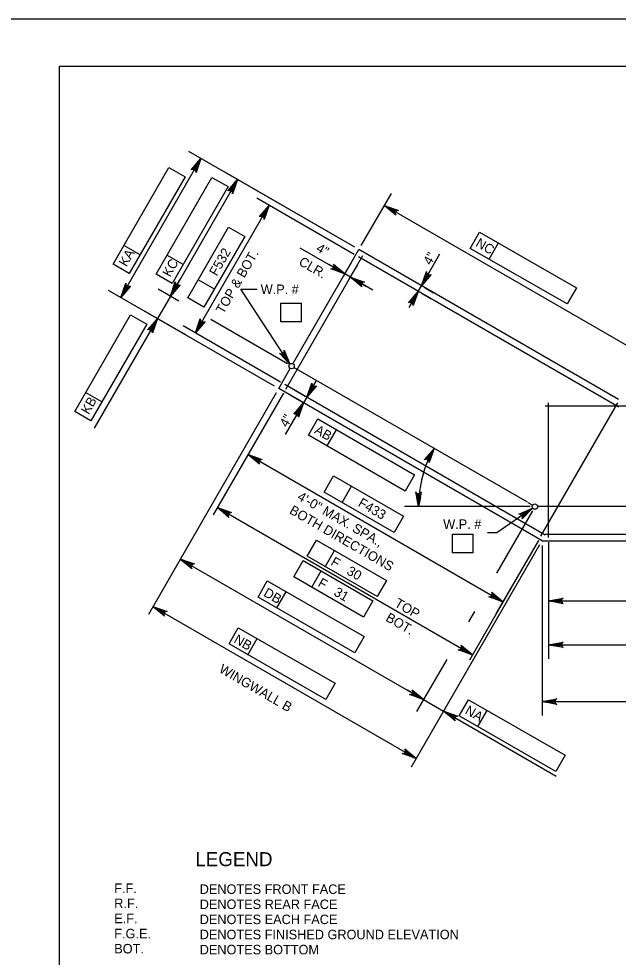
# Model space of a CAD drawing. Extents: x 638340 to 640242, y 295465 to 298435.
# Drawn here: x 639303.6 to 639492.8, y 298139.3 to 298435.5 of the extents above; entities that cross this region are included whole.
import ezdxf

# ---------------------------------------------------------------- set-up
doc = ezdxf.new("R2010")
doc.units = 0
for name, color, linetype in [('2', 7, 'Continuous'), ('4', 7, 'Continuous'), ('Level 10', 7, 'Continuous'), ('Level 3', 7, 'Continuous'), ('Level 4', 7, 'Continuous'), ('Level 6', 7, 'Continuous'), ('PLT-BNDY', 7, 'Continuous')]:
    doc.layers.add(name, color=color, linetype=linetype)

msp = doc.modelspace()

# ---------------------------------------------------------------- linework, layer by layer
at = {"layer": '2'}
for p, q in [((639316.46, 297856.46), (639316.46, 298420.46)), ((639316.46, 298420.46), (640102.46, 298420.46))]:
    msp.add_line(p, q, dxfattribs=at)
at = {"layer": 'Level 10'}
for p, q in [((639390.14, 298326.56), (639410.95, 298362.61)), ((639492.96, 298315.26), (639410.95, 298362.61)), ((639385.63, 298318.74), (639389.29, 298325.09)), ((639464.16, 298282.85), (639390.45, 298325.4)), ((639468.76, 298270.74), (639385.63, 298318.74)), ((639465.78, 298281.91), (639464.38, 298282.72)), ((639510.49, 298281.49), (639467.37, 298281.49)), ((639468.76, 298270.74), (639688.01, 298270.74))]:
    msp.add_line(p, q, dxfattribs=at)
at = {"layer": 'Level 3'}
for points in [[(639372.66, 298384.71), (639371.09, 298380.25), (639371.06, 298380.68), (639370.88, 298381), (639370.64, 298381.2), (639370.34, 298381.31), (639369.98, 298381.31), (639369.58, 298381.12), (639372.66, 298384.71), (639369.98, 298381.31), (639370.34, 298381.31), (639372.66, 298384.71), (639370.64, 298381.2), (639370.88, 298381), (639372.66, 298384.71), (639371.06, 298380.68)], [(639335.77, 298347.52), (639337.34, 298351.98), (639337.36, 298351.77), (639337.38, 298351.55), (639337.47, 298351.39), (639337.56, 298351.23), (639337.68, 298351.13), (639337.8, 298351.03), (639337.95, 298350.98), (639338.1, 298350.92), (639338.28, 298350.92), (639338.46, 298350.93), (639338.66, 298351.02), (639338.85, 298351.11), (639335.77, 298347.52), (639338.66, 298351.02), (639338.46, 298350.93), (639335.77, 298347.52), (639338.28, 298350.92), (639338.1, 298350.92), (639335.77, 298347.52), (639337.95, 298350.98), (639337.8, 298351.03), (639335.77, 298347.52), (639337.68, 298351.13), (639337.56, 298351.23), (639335.77, 298347.52), (639337.47, 298351.39), (639337.38, 298351.55), (639335.77, 298347.52), (639337.36, 298351.77)], [(639456.44, 298251.46), (639451.98, 298253.03), (639452.19, 298253.04), (639452.41, 298253.06), (639452.57, 298253.15), (639452.73, 298253.24), (639452.83, 298253.36), (639452.93, 298253.48), (639452.98, 298253.63), (639453.04, 298253.78), (639453.04, 298253.96), (639453.03, 298254.14), (639452.94, 298254.34), (639452.85, 298254.54), (639456.44, 298251.46), (639452.94, 298254.34), (639453.03, 298254.14), (639456.44, 298251.46), (639453.04, 298253.96), (639453.04, 298253.78), (639456.44, 298251.46), (639452.98, 298253.63), (639452.93, 298253.48), (639456.44, 298251.46), (639452.83, 298253.36), (639452.73, 298253.24), (639456.44, 298251.46), (639452.57, 298253.15), (639452.41, 298253.06), (639456.44, 298251.46), (639452.19, 298253.04)]]:
    msp.add_lwpolyline(points, dxfattribs=at)
at = {"layer": 'Level 4'}
for p, q in [((639335.77, 298347.52), (639361.1, 298391.39)), ((639409.62, 298363.37), (639357.27, 298393.6)), ((639333.34, 298358.03), (639350.96, 298388.54)), ((639350.96, 298388.54), (639356.07, 298385.6)), ((639356.07, 298385.6), (639338.45, 298355.08)), ((639346.95, 298354.9), (639364.57, 298385.41)), ((639364.57, 298385.41), (639369.67, 298382.47)), ((639409.62, 298363.37), (639368.83, 298386.92)), ((639372.66, 298384.71), (639351.43, 298347.94)), ((639369.67, 298382.47), (639352.05, 298351.95)), ((639411.72, 298363.93), (639421.2, 298380.36)), ((639359.32, 298336.29), (639382.6, 298376.61)), ((639409.49, 298361.09), (639378.77, 298378.82)), ((639418.99, 298376.53), (639501, 298329.18)), ((639356.93, 298347.41), (639369.79, 298369.7)), ((639369.79, 298369.7), (639374.9, 298366.75)), ((639446.12, 298362.99), (639449.05, 298368.11)), ((639449.05, 298368.11), (639479.61, 298350.56)), ((639374.9, 298366.75), (639362.03, 298344.47)), ((639452.04, 298359.59), (639454.98, 298364.7)), ((639341.86, 298361), (639336.76, 298363.95)), ((639406.53, 298354.94), (639392.44, 298363.07)), ((639430.73, 298351.19), (639436.53, 298361.25)), ((639476.67, 298345.44), (639446.12, 298362.99)), ((639355.47, 298357.87), (639350.37, 298360.82)), ((639406.16, 298354.31), (639408.74, 298358.77)), ((639338.45, 298355.08), (639333.34, 298358.03)), ((639403.97, 298356.41), (639401.42, 298357.89)), ((639407.93, 298353.28), (639410.51, 298357.74)), ((639432.2, 298353.74), (639433.67, 298356.3)), ((639352.05, 298351.95), (639346.95, 298354.9)), ((639352.9, 298350.49), (639354.38, 298353.04)), ((639365.32, 298350.17), (639360.22, 298353.11)), ((639415.38, 298349.83), (639406.53, 298354.94)), ((639408.3, 298353.92), (639413.4, 298350.97)), ((639384.3, 298319.5), (639331.95, 298349.73)), ((639354.13, 298346.38), (639347.6, 298350.14)), ((639373.73, 298350.17), (639378.8, 298350.17)), ((639389.2, 298326.5), (639373.73, 298350.17)), ((639429.7, 298349.42), (639426.75, 298344.31)), ((639429.7, 298349.42), (639430.72, 298351.19)), ((639431.85, 298350.54), (639434.55, 298348.98)), ((639479.61, 298350.56), (639476.67, 298345.44)), ((639351.43, 298347.93), (639347.33, 298340.85)), ((639362.03, 298344.47), (639356.93, 298347.41)), ((639430.82, 298348.77), (639433.53, 298347.21)), ((639386.28, 298345.69), (639392.86, 298345.69)), ((639386.28, 298339.79), (639386.28, 298345.69)), ((639392.86, 298339.79), (639392.86, 298345.69)), ((639321.25, 298311.55), (639338.87, 298342.06)), ((639347.33, 298340.85), (639327.37, 298306.26)), ((639338.87, 298342.06), (639343.97, 298339.11)), ((639356.28, 298335.68), (639343.51, 298343.06)), ((639388.39, 298326.6), (639364.21, 298340.55)), ((639343.97, 298339.11), (639326.36, 298308.6)), ((639345.86, 298338.29), (639344.39, 298335.74)), ((639386.21, 298320.77), (639355.49, 298338.5)), ((639392.86, 298339.79), (639386.28, 298339.79)), ((639394.47, 298315.99), (639397.42, 298321.1)), ((639329.77, 298314.52), (639324.67, 298317.47)), ((639384.86, 298317.41), (639344.49, 298247.48)), ((639387.14, 298317.27), (639364.98, 298278.89)), ((639387.14, 298317.27), (639373.76, 298294.09)), ((639394.04, 298316.24), (639390.65, 298318.2)), ((639393.45, 298314.22), (639387.69, 298304.24)), ((639393.02, 298314.47), (639389.62, 298316.43)), ((639394.48, 298315.99), (639393.45, 298314.22)), ((639326.36, 298308.6), (639321.25, 298311.55)), ((639391.98, 298311.67), (639390.5, 298309.11)), ((639395.03, 298304.06), (639397.99, 298309.16)), ((639397.99, 298309.16), (639428.48, 298291.52)), ((639400.95, 298300.64), (639403.9, 298305.74)), ((639425.53, 298286.42), (639395.03, 298304.06)), ((639375.97, 298297.92), (639456.44, 298251.46)), ((639400, 298286.09), (639402.95, 298291.19)), ((639402.95, 298291.19), (639425.02, 298278.45)), ((639428.48, 298291.52), (639425.53, 298286.42)), ((639405.7, 298282.8), (639408.65, 298287.9)), ((639422.07, 298273.34), (639400, 298286.09)), ((639464.98, 298281.49), (639425.33, 298281.49)), ((639366.31, 298281.19), (639446.78, 298234.73)), ((639425.02, 298278.45), (639422.07, 298273.34)), ((639465.75, 298280.16), (639454.42, 298260.54)), ((639465.8, 298281.04), (639454.53, 298273.2)), ((639440.48, 298272.84), (639447.06, 298272.84)), ((639440.48, 298266.95), (639440.48, 298272.84)), ((639447.06, 298266.95), (639447.06, 298272.84)), ((639454.53, 298273.2), (639451.58, 298273.2)), ((639394.62, 298265.83), (639397.57, 298270.94)), ((639397.57, 298270.94), (639419.64, 298258.19)), ((639467.99, 298269.41), (639427.5, 298199.28)), ((639467.99, 298269.41), (639437.71, 298216.97)), ((639467.62, 298270.81), (639445.82, 298233.06)), ((639467.62, 298270.81), (639454.23, 298247.63)), ((639470.8, 298270.23), (639470.8, 298233.44)), ((639470.8, 298270.23), (639470.8, 298247.29)), ((639400.32, 298262.54), (639403.26, 298267.65)), ((639447.06, 298266.95), (639440.48, 298266.95)), ((639468.76, 298269.21), (639468.76, 298215.54)), ((639354.58, 298264.96), (639431.38, 298220.62)), ((639390.36, 298259.37), (639393.31, 298264.47)), ((639393.31, 298264.47), (639415.38, 298251.73)), ((639416.69, 298253.09), (639394.62, 298265.83)), ((639396.06, 298256.08), (639399.01, 298261.18)), ((639379.1, 298252.94), (639382.04, 298258.05)), ((639382.04, 298258.05), (639412.59, 298240.5)), ((639412.44, 298246.63), (639390.36, 298259.37)), ((639419.64, 298258.19), (639416.69, 298253.09)), ((639385.03, 298249.53), (639387.96, 298254.65)), ((639409.66, 298235.39), (639379.1, 298252.94)), ((639415.38, 298251.73), (639412.44, 298246.63)), ((639470.8, 298251.71), (639685.96, 298251.71)), ((639345.94, 298250), (639429.07, 298202.01)), ((639447.42, 298248.41), (639445.54, 298245.15)), ((639369.95, 298238.18), (639372.88, 298243.29)), ((639372.88, 298243.29), (639403.44, 298225.74)), ((639375.87, 298234.77), (639378.81, 298239.89)), ((639412.59, 298240.5), (639409.66, 298235.39)), ((639400.5, 298220.63), (639369.95, 298238.18)), ((639470.8, 298237.86), (639685.96, 298237.86)), ((639438.69, 298233.28), (639429.17, 298216.8)), ((639403.44, 298225.74), (639400.5, 298220.63)), ((639428.83, 298222.1), (639426.28, 298223.57)), ((639431.38, 298220.62), (639437.71, 298216.97)), ((639442.59, 298215.45), (639445.53, 298220.56)), ((639445.53, 298220.56), (639476.08, 298203.01)), ((639468.76, 298219.96), (639688.01, 298219.96)), ((639437.72, 298216.98), (639473.23, 298196.38)), ((639448.52, 298212.05), (639451.45, 298217.16)), ((639440.26, 298215.5), (639442.81, 298214.02)), ((639473.15, 298197.9), (639442.59, 298215.45)), ((639476.08, 298203.01), (639473.15, 298197.9))]:
    msp.add_line(p, q, dxfattribs=at)
for points in [[(639361.1, 298391.39), (639359.53, 298386.92), (639359.49, 298387.36), (639359.32, 298387.67), (639359.07, 298387.87), (639358.78, 298387.98), (639358.42, 298387.98), (639358.02, 298387.79), (639361.1, 298391.39), (639358.42, 298387.98), (639358.78, 298387.98), (639361.1, 298391.39), (639359.07, 298387.87), (639359.32, 298387.67), (639361.1, 298391.39), (639359.49, 298387.36)], [(639382.6, 298376.61), (639381.03, 298372.15), (639381, 298372.58), (639380.82, 298372.9), (639380.57, 298373.1), (639380.28, 298373.21), (639379.91, 298373.2), (639379.52, 298373.02), (639382.6, 298376.61), (639379.91, 298373.2), (639380.28, 298373.21), (639382.6, 298376.61), (639380.57, 298373.1), (639380.82, 298372.9), (639382.6, 298376.61), (639381, 298372.58)], [(639418.99, 298376.53), (639423.45, 298374.96), (639423.02, 298374.92), (639422.7, 298374.74), (639422.5, 298374.5), (639422.39, 298374.2), (639422.4, 298373.84), (639422.58, 298373.44), (639418.99, 298376.53), (639422.4, 298373.84), (639422.39, 298374.2), (639418.99, 298376.53), (639422.5, 298374.5), (639422.7, 298374.74), (639418.99, 298376.53), (639423.02, 298374.92)], [(639406.53, 298354.94), (639402.06, 298356.51), (639402.5, 298356.54), (639402.81, 298356.72), (639403.02, 298356.97), (639403.12, 298357.26), (639403.12, 298357.63), (639402.93, 298358.02), (639406.53, 298354.94), (639403.12, 298357.63), (639403.12, 298357.26), (639406.53, 298354.94), (639403.02, 298356.97), (639402.81, 298356.72), (639406.53, 298354.94), (639402.5, 298356.54)], [(639430.73, 298351.19), (639432.3, 298355.65), (639432.33, 298355.22), (639432.51, 298354.9), (639432.75, 298354.7), (639433.05, 298354.59), (639433.41, 298354.6), (639433.81, 298354.78), (639430.73, 298351.19), (639433.41, 298354.6), (639433.05, 298354.59), (639430.73, 298351.19), (639432.75, 298354.7), (639432.51, 298354.9), (639430.73, 298351.19), (639432.33, 298355.22)], [(639351.43, 298347.94), (639353, 298352.4), (639353.03, 298351.97), (639353.21, 298351.65), (639353.45, 298351.45), (639353.75, 298351.34), (639354.11, 298351.34), (639354.51, 298351.53), (639351.43, 298347.94), (639354.11, 298351.34), (639353.75, 298351.34), (639351.43, 298347.94), (639353.45, 298351.45), (639353.21, 298351.65), (639351.43, 298347.94), (639353.03, 298351.97)], [(639408.3, 298353.91), (639412.76, 298352.34), (639412.33, 298352.31), (639412.01, 298352.13), (639411.81, 298351.88), (639411.7, 298351.59), (639411.7, 298351.23), (639411.89, 298350.83), (639408.3, 298353.91), (639411.7, 298351.23), (639411.7, 298351.59), (639408.3, 298353.91), (639411.81, 298351.88), (639412.01, 298352.13), (639408.3, 298353.91), (639412.33, 298352.31)], [(639429.7, 298349.42), (639428.13, 298344.95), (639428.09, 298345.39), (639427.92, 298345.7), (639427.67, 298345.91), (639427.38, 298346.01), (639427.01, 298346.01), (639426.62, 298345.83), (639429.7, 298349.42), (639427.01, 298346.01), (639427.38, 298346.01), (639429.7, 298349.42), (639427.67, 298345.91), (639427.92, 298345.7), (639429.7, 298349.42), (639428.09, 298345.39)], [(639347.33, 298340.85), (639345.76, 298336.38), (639345.73, 298336.82), (639345.55, 298337.13), (639345.31, 298337.33), (639345.01, 298337.44), (639344.65, 298337.44), (639344.25, 298337.25), (639347.33, 298340.85), (639344.65, 298337.44), (639345.01, 298337.44), (639347.33, 298340.85), (639345.31, 298337.33), (639345.55, 298337.13), (639347.33, 298340.85), (639345.73, 298336.82)], [(639359.32, 298336.29), (639360.89, 298340.75), (639360.93, 298340.32), (639361.1, 298340), (639361.35, 298339.8), (639361.64, 298339.69), (639362.01, 298339.69), (639362.4, 298339.88), (639359.32, 298336.29), (639362.01, 298339.69), (639361.64, 298339.69), (639359.32, 298336.29), (639361.35, 298339.8), (639361.1, 298340), (639359.32, 298336.29), (639360.93, 298340.32)], [(639389.2, 298326.5), (639385.93, 298329.92), (639386.33, 298329.75), (639386.69, 298329.77), (639386.98, 298329.9), (639387.22, 298330.11), (639387.37, 298330.44), (639387.39, 298330.87), (639389.2, 298326.5), (639387.37, 298330.44), (639387.22, 298330.11), (639389.2, 298326.5), (639386.98, 298329.9), (639386.69, 298329.77), (639389.2, 298326.5), (639386.33, 298329.75)], [(639394.47, 298315.99), (639396.05, 298320.46), (639396.08, 298320.02), (639396.26, 298319.71), (639396.5, 298319.5), (639396.8, 298319.39), (639397.16, 298319.4), (639397.56, 298319.58), (639394.47, 298315.99), (639397.16, 298319.4), (639396.8, 298319.39), (639394.47, 298315.99), (639396.5, 298319.5), (639396.26, 298319.71), (639394.47, 298315.99), (639396.08, 298320.02)], [(639393.45, 298314.22), (639391.88, 298309.75), (639391.85, 298310.19), (639391.67, 298310.51), (639391.42, 298310.71), (639391.13, 298310.82), (639390.76, 298310.81), (639390.37, 298310.63), (639393.45, 298314.22), (639390.76, 298310.81), (639391.13, 298310.82), (639393.45, 298314.22), (639391.42, 298310.71), (639391.67, 298310.51), (639393.45, 298314.22), (639391.85, 298310.19)], [(639434.68, 298299.87), (639433.11, 298295.41), (639433.07, 298295.84), (639432.89, 298296.16), (639432.65, 298296.36), (639432.35, 298296.47), (639431.99, 298296.46), (639431.6, 298296.28), (639434.68, 298299.87), (639431.99, 298296.46), (639432.35, 298296.47), (639434.68, 298299.87), (639432.65, 298296.36), (639432.89, 298296.16), (639434.68, 298299.87), (639433.07, 298295.84)], [(639375.97, 298297.92), (639380.43, 298296.35), (639380, 298296.31), (639379.68, 298296.13), (639379.48, 298295.89), (639379.37, 298295.59), (639379.37, 298295.23), (639379.56, 298294.84), (639375.97, 298297.92), (639379.37, 298295.23), (639379.37, 298295.59), (639375.97, 298297.92), (639379.48, 298295.89), (639379.68, 298296.13), (639375.97, 298297.92), (639380, 298296.31)], [(639429.75, 298281.49), (639428.88, 298286.14), (639429.13, 298285.78), (639429.44, 298285.59), (639429.75, 298285.54), (639430.06, 298285.59), (639430.38, 298285.78), (639430.63, 298286.14), (639429.75, 298281.49), (639430.38, 298285.78), (639430.06, 298285.59), (639429.75, 298281.49), (639429.75, 298285.54), (639429.44, 298285.59), (639429.75, 298281.49), (639429.13, 298285.78)], [(639366.31, 298281.19), (639370.77, 298279.62), (639370.34, 298279.58), (639370.02, 298279.4), (639369.82, 298279.16), (639369.71, 298278.86), (639369.71, 298278.5), (639369.9, 298278.1), (639366.31, 298281.19), (639369.71, 298278.5), (639369.71, 298278.86), (639366.31, 298281.19), (639369.82, 298279.16), (639370.02, 298279.4), (639366.31, 298281.19), (639370.34, 298279.58)], [(639465.8, 298281.04), (639462.48, 298277.67), (639462.63, 298278.08), (639462.6, 298278.44), (639462.47, 298278.73), (639462.25, 298278.95), (639461.92, 298279.1), (639461.48, 298279.1), (639465.8, 298281.04), (639461.92, 298279.1), (639462.25, 298278.95), (639465.8, 298281.04), (639462.47, 298278.73), (639462.6, 298278.44), (639465.8, 298281.04), (639462.63, 298278.08)], [(639354.58, 298264.96), (639359.04, 298263.39), (639358.61, 298263.36), (639358.29, 298263.18), (639358.09, 298262.94), (639357.98, 298262.64), (639357.99, 298262.28), (639358.17, 298261.88), (639354.58, 298264.96), (639357.99, 298262.28), (639357.98, 298262.64), (639354.58, 298264.96), (639358.09, 298262.94), (639358.29, 298263.18), (639354.58, 298264.96), (639358.61, 298263.36)], [(639470.8, 298251.71), (639475.45, 298252.58), (639475.1, 298252.34), (639474.91, 298252.02), (639474.86, 298251.71), (639474.91, 298251.4), (639475.1, 298251.09), (639475.45, 298250.84), (639470.8, 298251.71), (639475.1, 298251.09), (639474.91, 298251.4), (639470.8, 298251.71), (639474.86, 298251.71), (639474.91, 298252.02), (639470.8, 298251.71), (639475.1, 298252.34)], [(639345.94, 298250), (639350.41, 298248.43), (639349.97, 298248.4), (639349.66, 298248.22), (639349.45, 298247.97), (639349.34, 298247.68), (639349.35, 298247.32), (639349.53, 298246.92), (639345.94, 298250), (639349.35, 298247.32), (639349.34, 298247.68), (639345.94, 298250), (639349.45, 298247.97), (639349.66, 298248.22), (639345.94, 298250), (639349.97, 298248.4)], [(639446.78, 298234.73), (639442.32, 298236.29), (639442.75, 298236.33), (639443.07, 298236.51), (639443.27, 298236.75), (639443.38, 298237.05), (639443.37, 298237.41), (639443.19, 298237.81), (639446.78, 298234.73), (639443.37, 298237.41), (639443.38, 298237.05), (639446.78, 298234.73), (639443.27, 298236.75), (639443.07, 298236.51), (639446.78, 298234.73), (639442.75, 298236.33)], [(639470.8, 298237.86), (639475.45, 298238.74), (639475.1, 298238.49), (639474.91, 298238.18), (639474.86, 298237.86), (639474.91, 298237.55), (639475.1, 298237.24), (639475.45, 298236.99), (639470.8, 298237.86), (639475.1, 298237.24), (639474.91, 298237.55), (639470.8, 298237.86), (639474.86, 298237.86), (639474.91, 298238.18), (639470.8, 298237.86), (639475.1, 298238.49)], [(639431.38, 298220.62), (639426.91, 298222.19), (639427.35, 298222.23), (639427.66, 298222.41), (639427.87, 298222.65), (639427.98, 298222.95), (639427.97, 298223.31), (639427.79, 298223.7), (639431.38, 298220.62), (639427.97, 298223.31), (639427.98, 298222.95), (639431.38, 298220.62), (639427.87, 298222.65), (639427.66, 298222.41), (639431.38, 298220.62), (639427.35, 298222.23)], [(639468.76, 298219.96), (639473.41, 298220.83), (639473.05, 298220.59), (639472.87, 298220.28), (639472.81, 298219.96), (639472.87, 298219.65), (639473.05, 298219.34), (639473.41, 298219.09), (639468.76, 298219.96), (639473.05, 298219.34), (639472.87, 298219.65), (639468.76, 298219.96), (639472.81, 298219.96), (639472.87, 298220.28), (639468.76, 298219.96), (639473.05, 298220.59)], [(639437.72, 298216.98), (639442.18, 298215.4), (639441.74, 298215.36), (639441.43, 298215.19), (639441.23, 298214.94), (639441.12, 298214.65), (639441.12, 298214.28), (639441.3, 298213.89), (639437.72, 298216.98), (639441.12, 298214.28), (639441.12, 298214.65), (639437.72, 298216.98), (639441.23, 298214.94), (639441.43, 298215.19), (639437.72, 298216.98), (639441.74, 298215.36)], [(639429.07, 298202.01), (639424.61, 298203.58), (639425.04, 298203.61), (639425.36, 298203.79), (639425.56, 298204.03), (639425.67, 298204.33), (639425.67, 298204.69), (639425.48, 298205.09), (639429.07, 298202.01), (639425.67, 298204.69), (639425.67, 298204.33), (639429.07, 298202.01), (639425.56, 298204.03), (639425.36, 298203.79), (639429.07, 298202.01), (639425.04, 298203.61)]]:
    msp.add_lwpolyline(points, dxfattribs=at)
for points in [[(639359.2, 298389.08), (639360.05, 298388.59), (639361.1, 298391.39)], [(639370.76, 298382.41), (639371.61, 298381.91), (639372.66, 298384.71)], [(639380.7, 298374.3), (639381.55, 298373.81), (639382.6, 298376.61)], [(639421.79, 298375.48), (639421.3, 298374.63), (639418.99, 298376.53)], [(639404.22, 298356.84), (639403.73, 298355.99), (639406.53, 298354.94)], [(639411.1, 298352.87), (639410.6, 298352.02), (639408.3, 298353.91)], [(639431.77, 298353.99), (639432.62, 298353.5), (639430.72, 298351.19)], [(639352.48, 298350.73), (639353.33, 298350.24), (639351.43, 298347.93)], [(639427.8, 298347.11), (639428.65, 298346.62), (639429.7, 298349.42)], [(639345.44, 298338.54), (639346.29, 298338.05), (639347.33, 298340.85)], [(639360.37, 298339.09), (639361.22, 298338.6), (639359.32, 298336.29)], [(639388, 298329.24), (639387.18, 298328.7), (639389.2, 298326.5)], [(639395.52, 298318.79), (639396.37, 298318.3), (639394.48, 298315.99)], [(639391.55, 298311.91), (639392.4, 298311.42), (639393.45, 298314.22)], [(639432.87, 298297.49), (639433.74, 298297.03), (639434.68, 298299.87)], [(639378.77, 298296.87), (639378.27, 298296.02), (639375.97, 298297.92)], [(639429.38, 298284.45), (639430.36, 298284.41), (639429.75, 298281.49)], [(639369.11, 298280.14), (639368.61, 298279.29), (639366.31, 298281.19)], [(639463.1, 298279.76), (639463.66, 298278.96), (639465.8, 298281.04)], [(639357.38, 298263.92), (639356.89, 298263.07), (639354.58, 298264.97)], [(639473.75, 298252.2), (639473.75, 298251.22), (639470.8, 298251.71)], [(639348.74, 298248.95), (639348.25, 298248.1), (639345.94, 298250)], [(639473.75, 298238.36), (639473.75, 298237.37), (639470.8, 298237.86)], [(639444.47, 298236.63), (639443.98, 298235.78), (639446.78, 298234.73)], [(639429.07, 298222.52), (639428.58, 298221.67), (639431.38, 298220.62)], [(639471.7, 298220.46), (639471.7, 298219.47), (639468.76, 298219.96)], [(639440.51, 298215.92), (639440.02, 298215.07), (639437.71, 298216.97)], [(639426.76, 298203.9), (639426.27, 298203.05), (639429.07, 298202.01)]]:
    msp.add_lwpolyline(points, close=True, dxfattribs=at)
for centre in [(639389.72, 298325.83), (639466.52, 298281.49)]:
    msp.add_circle(centre, 0.849, dxfattribs=at)
msp.add_arc((639466.52, 298281.49), 36.77, 150, 180, dxfattribs=at)
at = {"layer": 'Level 6'}
for p, q in [((639387.91, 298318.6), (639412.21, 298360.7)), ((639493.06, 298312.84), (639410.82, 298360.32)), ((639469.78, 298272.51), (639387.53, 298320)), ((639468.38, 298272.14), (639492.69, 298314.24)), ((639470.8, 298271.76), (639470.8, 298314.23)), ((639527.44, 298313.21), (639469.78, 298313.21)), ((639469.78, 298272.79), (639686.99, 298272.79))]:
    msp.add_line(p, q, dxfattribs=at)
at = {"layer": 'PLT-BNDY'}
msp.add_lwpolyline([(639276.46, 298435.46), (640117.46, 298435.46), (640117.46, 297841.46), (639276.46, 297841.46)], close=True, dxfattribs=at)

# ---------------------------------------------------------------- texts
at = {"layer": '4'}
msp.add_text('LEGEND', height=4.429, dxfattribs=at).set_placement((639359.32, 298168.02))
at = {"layer": 'Level 4'}
for s, height, rotation, p in [('NC', 3, 330.127, (639447.54, 298363.82)), ('KA', 3, 60, (639337.59, 298356.98)), ('F532', 3, 60, (639366.09, 298354.04)), ('TOP & BOT.', 3, 60, (639368.19, 298342.07)), ('4"', 3, 330, (639397.18, 298362.21)), ('4"', 3, 60, (639433.63, 298357.48)), ('KC', 3, 60, (639351.33, 298353.73)), ('CLR.', 3, 330, (639391.69, 298357.95)), ('KB', 3, 60, (639325.63, 298310.38)), ('4"', 3, 60, (639388.3, 298306.3)), ('AB', 3, 329.9509, (639396.66, 298304.84)), ('4\'-0" MAX. SPA.,', 3.0001, 330, (639391.26, 298283.82)), ('F433', 3, 330, (639410.46, 298281.84)), ('BOTH DIRECTIONS', 3.0001, 330, (639388.76, 298279.5)), ('F   30', 3, 330, (639401.83, 298263.22)), ('F   31', 3, 330, (639397.77, 298256.57)), ('DB', 3, 330.127, (639380.6, 298253.46)), ('TOP', 3, 330, (639421.94, 298250.17)), ('BOT.', 3, 330, (639419.14, 298245.61)), ('NB', 3, 330.127, (639371.22, 298238.73)), ('WINGWALL B', 3, 330, (639366.53, 298229.38)), ('NA', 3, 330.127, (639444.21, 298216.32))]:
    msp.add_text(s, height=height, rotation=rotation, dxfattribs=at).set_placement(p)
for s, height, p in [('W.P. #', 3, (639379.95, 298348.6)), ('W.P. #', 3, (639437.57, 298274.47)), ('F.F.', 3, (639333.72, 298159.56)), ('DENOTES FRONT FACE', 3.0001, (639360.7, 298159.27)), ('R.F.', 3, (639333.72, 298154.79)), ('DENOTES REAR FACE', 3.0001, (639360.7, 298154.5)), ('E.F.', 3, (639333.72, 298150.02)), ('DENOTES EACH FACE', 3.0001, (639360.7, 298149.73)), ('F.G.E.', 3, (639333.72, 298145.25)), ('DENOTES FINISHED GROUND ELEVATION', 3.0001, (639360.7, 298144.96)), ('BOT.', 3, (639333.72, 298140.48)), ('DENOTES BOTTOM', 3.0001, (639360.7, 298140.19))]:
    msp.add_text(s, height=height, dxfattribs=at).set_placement(p)

doc.saveas('drawing.dxf')
